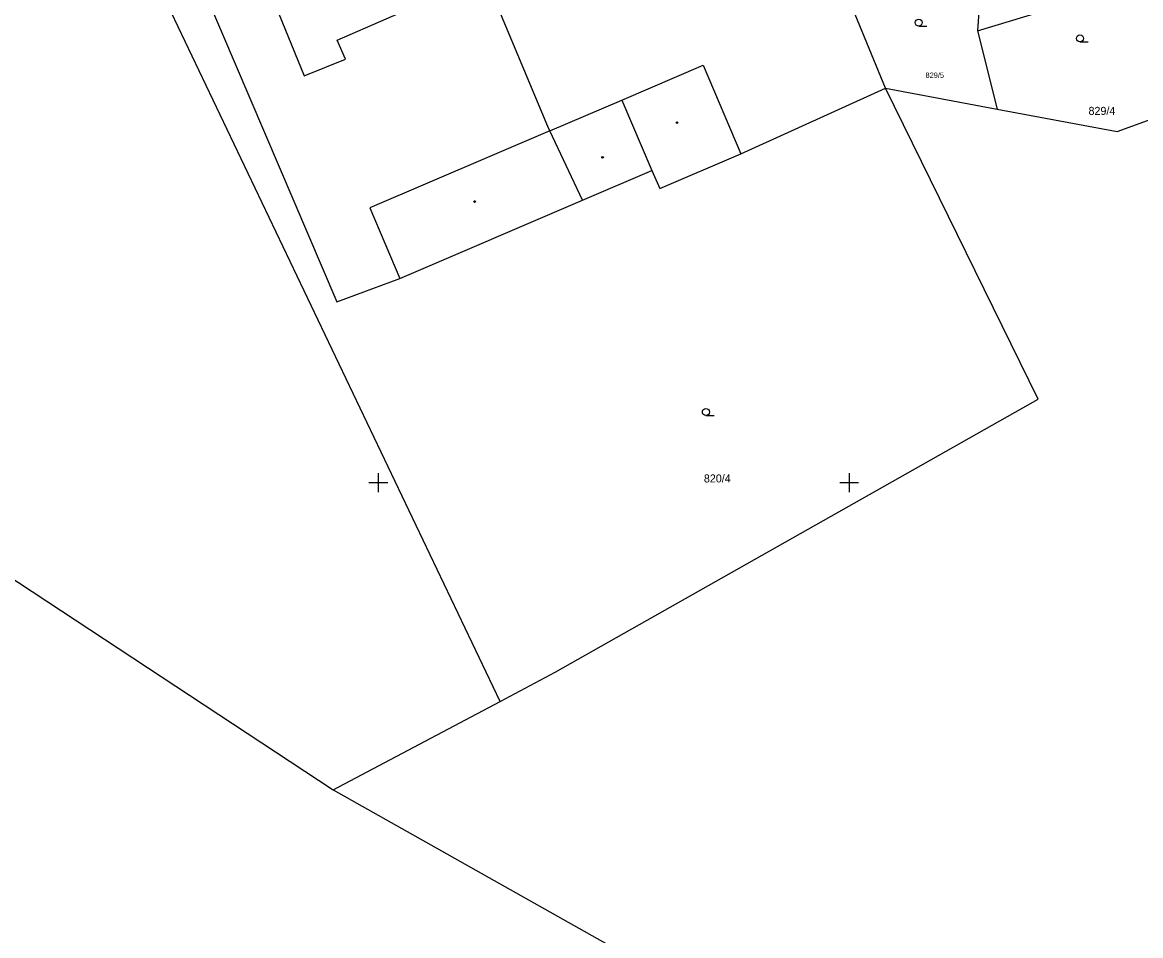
# Model space of a CAD drawing. Extents: x -711081 to -709338, y -1025122 to -1024092.
# Drawn here: x -709993.9 to -709934.5, y -1024674 to -1024625.6 of the extents above; entities that cross this region are included whole.
import ezdxf

# ---------------------------------------------------------------- set-up
doc = ezdxf.new("R2010")
doc.units = 0
for name, color, linetype in [('Z_hektometricka_sit', 7, 'Continuous'), ('Z_katastr_cisla_pozemkova', 7, 'Continuous'), ('Z_katastr_hranice', 7, 'Continuous'), ('Z_katastr_vnitrni_kresba', 7, 'Continuous'), ('Z_katastr_znacky_budov', 7, 'Continuous'), ('Z_katastr_znacky_kultur', 7, 'Continuous')]:
    doc.layers.add(name, color=color, linetype=linetype)

msp = doc.modelspace()

# ---------------------------------------------------------------- linework, layer by layer
at = {"layer": 'Z_hektometricka_sit'}
for p, q in [((-709975.5, -1024650), (-709974.5, -1024650)), ((-709975, -1024649.5), (-709975, -1024650.5)), ((-709950.5, -1024650), (-709949.5, -1024650)), ((-709950, -1024649.5), (-709950, -1024650.5))]:
    msp.add_line(p, q, dxfattribs=at)
at = {"layer": 'Z_katastr_hranice'}
for p, q in [((-709985.72, -1024620.47), (-709977.2, -1024640.41)), ((-709968.52, -1024661.61), (-709987.76, -1024621.31)), ((-709948.08, -1024629.07), (-709950.51, -1024623.1)), ((-709943.19, -1024626.02), (-709933.61, -1024623.11)), ((-709943, -1024623.27), (-709943.19, -1024626.02)), ((-709965.99, -1024631.1), (-709968.93, -1024624.08)), ((-709943.19, -1024626.02), (-709942.15, -1024630.18)), ((-709955.75, -1024632.54), (-709948.08, -1024629.07)), ((-709948.08, -1024629.07), (-709942.15, -1024630.18)), ((-709939.96, -1024645.57), (-709948.08, -1024629.07)), ((-709935.77, -1024631.37), (-709930.93, -1024629.6)), ((-709942.15, -1024630.18), (-709935.77, -1024631.37)), ((-709965.89, -1024631.33), (-709965.99, -1024631.1)), ((-709964.15, -1024635.01), (-709965.89, -1024631.33)), ((-709960.06, -1024634.39), (-709955.75, -1024632.54)), ((-709964.15, -1024635.01), (-709960.48, -1024633.43)), ((-709960.48, -1024633.43), (-709960.06, -1024634.39)), ((-709973.86, -1024639.17), (-709964.15, -1024635.01)), ((-709977.2, -1024640.41), (-709973.86, -1024639.17)), ((-709965.6, -1024660.06), (-709939.96, -1024645.57)), ((-709994.88, -1024654.78), (-709977.39, -1024666.31)), ((-709968.52, -1024661.61), (-709965.6, -1024660.06)), ((-709977.39, -1024666.31), (-709968.52, -1024661.61)), ((-709977.39, -1024666.31), (-709958.93, -1024676.69))]:
    msp.add_line(p, q, dxfattribs=at)
at = {"layer": 'Z_katastr_vnitrni_kresba'}
for p, q in [((-709980.9, -1024623.58), (-709978.94, -1024628.4)), ((-709977.18, -1024626.51), (-709970.51, -1024623.6)), ((-709976.74, -1024627.52), (-709977.18, -1024626.51)), ((-709978.94, -1024628.4), (-709976.74, -1024627.52)), ((-709962.07, -1024629.7), (-709957.75, -1024627.85)), ((-709957.75, -1024627.85), (-709955.75, -1024632.54)), ((-709965.89, -1024631.33), (-709962.07, -1024629.7)), ((-709962.07, -1024629.7), (-709960.48, -1024633.43)), ((-709965.89, -1024631.33), (-709975.44, -1024635.41)), ((-709975.44, -1024635.41), (-709973.86, -1024639.17))]:
    msp.add_line(p, q, dxfattribs=at)
at = {"layer": 'Z_katastr_znacky_budov'}
for centre in [(-709959.142, -1024630.89), (-709963.092, -1024632.73), (-709969.882, -1024635.08)]:
    msp.add_circle(centre, 0.0437, dxfattribs=at)
at = {"layer": 'Z_katastr_znacky_kultur'}
for p, q in [((-709946.308, -1024625.77), (-709945.871, -1024625.77)), ((-709937.748, -1024626.61), (-709937.311, -1024626.61)), ((-709957.608, -1024646.44), (-709957.171, -1024646.44))]:
    msp.add_line(p, q, dxfattribs=at)
for centre in [(-709946.308, -1024625.582), (-709937.748, -1024626.422), (-709957.608, -1024646.252)]:
    msp.add_circle(centre, 0.187, dxfattribs=at)

# ---------------------------------------------------------------- texts
at = {"layer": 'Z_katastr_cisla_pozemkova'}
for s, height, p in [('829/5', 0.285, (-709945.948, -1024628.519)), ('829/4', 0.425, (-709937.293, -1024630.48)), ('820/4', 0.425, (-709957.713, -1024649.99))]:
    msp.add_text(s, height=height, dxfattribs=at).set_placement(p)

doc.saveas('drawing.dxf')
